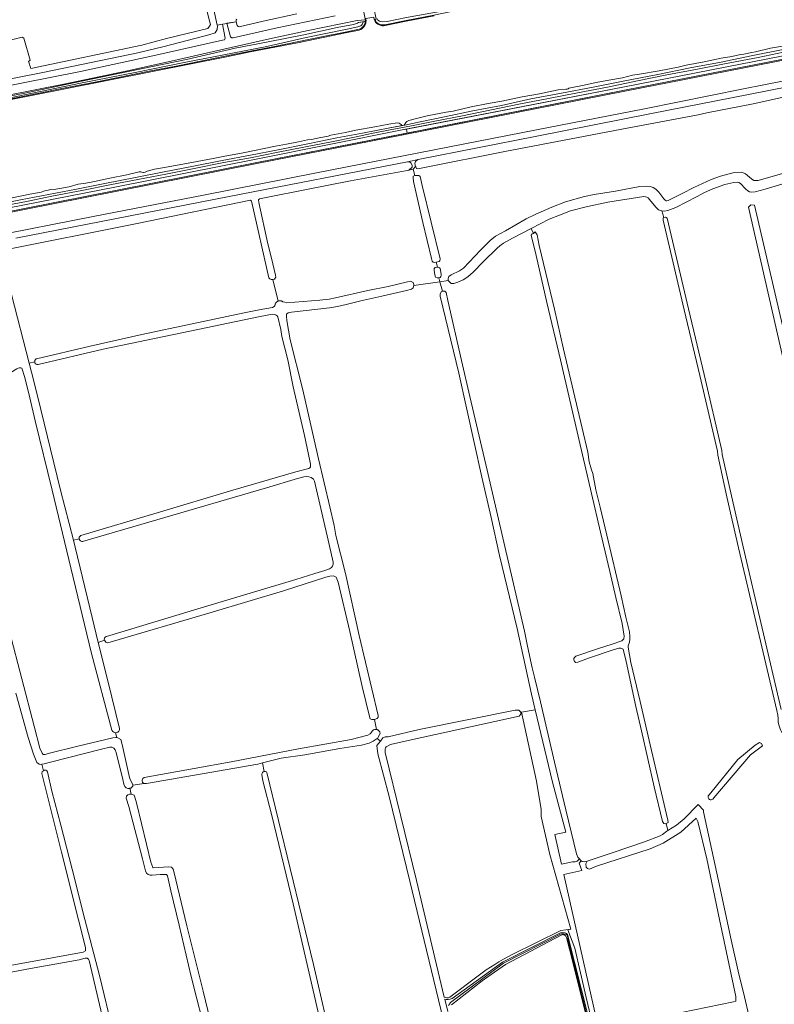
# Model space of a CAD drawing. Header units: metres. Extents: x 209813 to 223847, y 571801 to 587119.
# Tile 524 of 656: x 213346 to 213849, y 583874 to 584530. Entities that reach past the tile are written whole.
import ezdxf

# ---------------------------------------------------------------- set-up
doc = ezdxf.new("R2010")
doc.units = ezdxf.units.M
for name, color, linetype, lineweight in [('B-RO-GK-KADEMUUR-GV', 8, 'Continuous', 0), ('B-RO-GR-GRAS-GV', 8, 'Continuous', 0), ('B-RO-GR-GROENVOORZIENING-GV', 8, 'Continuous', 0), ('B-RO-GW-TALUD_KRUIN-G', 8, 'Continuous', 0), ('B-RO-IE-TERREINAFSCHEIDING_KUNSTMATIG_MUUR-GV', 8, 'Continuous', 0), ('B-RO-KW-KUNSTWERK_DEK-GV', 8, 'Continuous', 0), ('B-RO-OG-WATER_GREPPEL-GV', 8, 'Continuous', 0), ('B-RO-OG-WEG-GV', 8, 'Continuous', 0), ('B-RO-VH-ONVERHARD-GV', 8, 'Continuous', 0), ('B-RO-VH-VERHARDING_HALFVERHARDING-GV', 8, 'Continuous', 0), ('B-RO-VH-VERHARDING_OPEN-GV', 8, 'Continuous', 0)]:
    doc.layers.add(name, color=color, linetype=linetype, lineweight=lineweight)

msp = doc.modelspace()

# ---------------------------------------------------------------- linework, layer by layer
at = {"layer": 'B-RO-GK-KADEMUUR-GV', "flags": 128}
for points in [[(213297.01, 584468.217), (213355.016, 584479.53), (213376.266, 584483.738), (213433.276, 584495.108), (213483.785, 584505.066), (213499.616, 584508.225), (213515.951, 584511.43), (213532.121, 584514.625), (213564.214, 584521.101), (213572.303, 584522.779), (213573.303, 584523.24), (213574, 584523.672), (213574.452, 584524.071), (213575.244, 584524.919), (213575.925, 584525.952), (213576.62, 584527.445), (213576.75, 584528.744), (213576.267, 584528.657), (213576.131, 584527.579), (213575.488, 584526.197), (213574.849, 584525.23), (213573.738, 584524.137), (213573.106, 584523.754), (213572.145, 584523.334), (213562.856, 584521.402), (213548.299, 584518.457), (213532.002, 584515.213), (213515.714, 584511.843), (213499.502, 584508.814), (213483.747, 584505.62), (213466.426, 584502.174), (213451.265, 584499.054), (213433.257, 584495.573), (213396.306, 584488.172), (213376.228, 584484.256), (213355.321, 584480.021), (213333.576, 584475.721)], [(213582.524, 584529.89), (213582.845, 584528.458), (213583.222, 584527.832), (213584.03, 584527.105), (213584.737, 584526.689), (213585.561, 584526.28), (213586.786, 584525.874), (213587.583, 584525.728), (213588.433, 584525.738), (213589.471, 584525.863), (213603.526, 584528.669), (213622.074, 584532.265)], [(213621.989, 584532.758), (213603.448, 584529.163), (213589.224, 584526.327), (213588.397, 584526.224), (213587.629, 584526.228), (213586.911, 584526.359), (213585.752, 584526.743), (213584.975, 584527.129), (213584.317, 584527.516), (213583.61, 584528.151), (213583.329, 584528.641), (213582.963, 584529.969)]]:
    msp.add_lwpolyline(points, dxfattribs=at)
at = {"layer": 'B-RO-GR-GRAS-GV', "flags": 128}
for points in [[(213330.662, 584532.607), (213315.154, 584525.954), (213317.982, 584514.945), (213327.704, 584517.262), (213328.607, 584513.472), (213332.132, 584514.145), (213333.184, 584514.461), (213347.63, 584518.076), (213348.728, 584517.495), (213352.969, 584502.827), (213352.527, 584502.33), (213351.786, 584502.108), (213353.328, 584497.248), (213427.274, 584512.827), (213443.874, 584517.14), (213471.292, 584523.774), (213472.574, 584525.36), (213473.167, 584526.636), (213472.323, 584529.734), (213458.854, 584584.833)], [(213472.94, 584547.928), (213477.6, 584526.153), (213490.264, 584528.42), (213490.167, 584528.801), (213490.181, 584529.572), (213490.766, 584530.058)], [(213487.792, 584507.446), (213510.634, 584511.987), (213536.986, 584517.945), (213564.108, 584523.327), (213571.417, 584524.923), (213573.318, 584525.655), (213574.103, 584526.536), (213574.876, 584528.074), (213574.853, 584528.379), (213571.697, 584527.759), (213571.166, 584527.479), (213568.478, 584526.576), (213557.519, 584524.429), (213535.296, 584519.743), (213511.49, 584515.044), (213489.478, 584510.805), (213457.189, 584503.323), (213426.998, 584496.923), (213387.061, 584488.691), (213349.335, 584480.847), (213314.792, 584474.02), (213307.31, 584471.926), (213297.417, 584469.481), (213297.537, 584468.726)], [(213333.576, 584475.721), (213355.321, 584480.021), (213376.228, 584484.256), (213396.306, 584488.172), (213433.257, 584495.573), (213451.265, 584499.054), (213466.426, 584502.174), (213483.747, 584505.62), (213499.502, 584508.814), (213515.714, 584511.843), (213532.002, 584515.213), (213548.299, 584518.457), (213562.856, 584521.402), (213572.145, 584523.334), (213573.106, 584523.754), (213573.738, 584524.137), (213574.849, 584525.23), (213575.488, 584526.197), (213576.131, 584527.579), (213576.267, 584528.657), (213574.853, 584528.379)], [(213857.019, 584510.286), (213833.358, 584505.563), (213813.418, 584501.443), (213792.839, 584497.557), (213771.223, 584493.319), (213748.193, 584488.701), (213728.223, 584484.817), (213706.996, 584480.765), (213686.651, 584476.994), (213667.114, 584472.611), (213648.039, 584469.009), (213629.008, 584465.018), (213612.781, 584461.77), (213602.734, 584459.519), (213592.628, 584457.582), (213574.505, 584454.106), (213557.43, 584450.922), (213537.999, 584446.963), (213518.208, 584443.032), (213499.839, 584439.509), (213481.015, 584435.853), (213461.693, 584432.057), (213442.301, 584428.403), (213423.187, 584424.563), (213402.679, 584420.605), (213383.8, 584416.868), (213346.432, 584409.782), (213308.007, 584401.949)], [(213487.792, 584507.446), (213455.586, 584501.309), (213423.998, 584494.785), (213386.585, 584487.406), (213349.281, 584479.703), (213311.782, 584471.995)], [(213332.797, 584405.365), (213350.62, 584408.71), (213368.408, 584412.304), (213387.399, 584415.978), (213407.263, 584419.966), (213424.655, 584423.269), (213443.327, 584426.909), (213462.247, 584430.513), (213481.986, 584434.49), (213499.683, 584437.683), (213517.029, 584441.218), (213536.511, 584445.06), (213553.758, 584448.377), (213569.006, 584451.563), (213580.388, 584454.004), (213592.915, 584456.352), (213607.093, 584458.987), (213622.654, 584462.166), (213641.091, 584465.776), (213678.677, 584473.426), (213698.467, 584477.29), (213717.793, 584480.912), (213737.593, 584484.877), (213757.59, 584488.994), (213777.255, 584492.92), (213797.779, 584496.796), (213815.693, 584500.405), (213838.093, 584504.536), (213859.305, 584508.967)], [(213867.904, 584481.102), (213834.805, 584473.72), (213803.848, 584467.767), (213798.133, 584466.338), (213747.254, 584456.813), (213669.228, 584441.97), (213615.65, 584431.175), (213611.284, 584430.381), (213610.49, 584430.699), (213609.891, 584431.703), (213609.839, 584431.893), (213608.22, 584430.087), (213609.314, 584425.94), (213610.376, 584426.024), (213611.963, 584426.024), (213612.81, 584425.178), (213614.08, 584419.251), (213626.145, 584370.356), (213626.039, 584369.086), (213625.51, 584368.663), (213623.602, 584368.291)], [(213626.035, 584355.108), (213631.417, 584355.981), (213631.403, 584357.258), (213632.015, 584358.727), (213633.499, 584359.712), (213639.016, 584362.411), (213640.461, 584363.313), (213641.642, 584364.183), (213645.517, 584368.132), (213653.018, 584376.272), (213659.492, 584382.581), (213662.951, 584385.417), (213669.764, 584389.027), (213683.427, 584397.013), (213690.028, 584400.275), (213700.65, 584404.835), (213709.629, 584408.424), (213722.466, 584412.036), (213728.88, 584413.331), (213743.027, 584415.57), (213759.314, 584418.503), (213763.508, 584418.843), (213766.173, 584418.549), (213768.168, 584417.862), (213769.91, 584416.751), (213771.923, 584414.923), (213775.125, 584410.428), (213776.057, 584409.57), (213776.836, 584409.153), (213777.307, 584409.105), (213778.093, 584409.336), (213787.359, 584413.831), (213795.187, 584418.024), (213806.852, 584423.236), (213812.93, 584425.471), (213822.175, 584427.956), (213827.202, 584428.22), (213829.716, 584427.03), (213833.552, 584423.722), (213835.272, 584422.532), (213838.05, 584422.532), (213893.084, 584438.275)], [(213608.22, 584430.087), (213603.172, 584428.94), (213566.395, 584422.352), (213538.15, 584416.73), (213509.112, 584410.975), (213505.673, 584410.314), (213505.077, 584409.652), (213505.276, 584407.932), (213511.361, 584380.482), (213513.742, 584370.825), (213516.388, 584359.58), (213516.587, 584358.257), (213516.256, 584357.529), (213515.793, 584356.934), (213514.669, 584356.676)], [(213518.279, 584342.293), (213518.595, 584342.393), (213518.918, 584342.461), (213519.247, 584342.496), (213519.578, 584342.498), (213519.907, 584342.466), (213520.231, 584342.402), (213520.547, 584342.306), (213520.852, 584342.178), (213521.143, 584342.02), (213521.416, 584341.834), (213522.584, 584341.444), (213523.846, 584341.165), (213545.933, 584342.824), (213552.169, 584343.514), (213556.534, 584344.324), (213578.043, 584349.259), (213591.628, 584351.997), (213604.381, 584355.182), (213606.41, 584355.453), (213608.111, 584354.647), (213608.553, 584353.388), (213608.527, 584352.673), (213626.064, 584354.997), (213625.363, 584357.705), (213624.14, 584357.661), (213623.148, 584358.125), (213622.553, 584359.712), (213622.156, 584362.887), (213622.222, 584364.078), (213622.817, 584364.541), (213624.48, 584364.921), (213623.602, 584368.291), (213622.42, 584367.914), (213621.56, 584368.113), (213620.899, 584368.84), (213620.304, 584370.626), (213614.615, 584394.637), (213608.397, 584421.889), (213608.083, 584424.454), (213608.294, 584425.407), (213609.314, 584425.94)], [(213877.351, 584427.305), (213842.678, 584416.815), (213835.997, 584415.095), (213833.949, 584414.875), (213832.407, 584415.153), (213831.221, 584415.72), (213829.602, 584416.995), (213826.419, 584420.493), (213825.297, 584421.285), (213824.013, 584421.418), (213821.937, 584421.285), (213815.884, 584419.929), (213807.854, 584417.155), (213802.381, 584414.685), (213796.914, 584411.685), (213783.3, 584404.677), (213777.855, 584402.557), (213775.447, 584402.248), (213773.998, 584402.372), (213775.169, 584397.855), (213776.346, 584398.176), (213777.487, 584397.448), (213791.608, 584337.052), (213802.161, 584293.368), (213813.951, 584242.671), (213814.18, 584240.123), (213820.249, 584212.463), (213828.014, 584178.476), (213853.534, 584070.179)], [(213500.746, 584408.024), (213500.495, 584408.894), (213499.812, 584409.395), (213424.301, 584394.039), (213333.008, 584375.722), (213331.91, 584375.014), (213333.054, 584369.675), (213334.937, 584370.036), (213340.498, 584346.64), (213352.397, 584300.804)], [(213773.998, 584402.372), (213771.691, 584403.065), (213769.845, 584404.849), (213765.727, 584409.968), (213764.728, 584411.038), (213763.902, 584411.534), (213763.122, 584411.771), (213761.914, 584411.92), (213737.885, 584408.066), (213723.441, 584405.107), (213712.953, 584402.348), (213705.621, 584399.537), (213698.898, 584396.795), (213686.846, 584390.705), (213688.423, 584387.39), (213689.48, 584388.407), (213690.832, 584386.494), (213692.247, 584379.253), (213702.413, 584336.834), (213708.278, 584310.215), (213720.707, 584257.546), (213724.673, 584241.65), (213725.582, 584235.267), (213727.038, 584229.933), (213727.987, 584227.358), (213729.984, 584216.607), (213732.721, 584205.016), (213737.33, 584186.369), (213746.903, 584145.968), (213750.016, 584131.615), (213752.277, 584121.974), (213752.622, 584118.825), (213752.622, 584116.977), (213752.359, 584115.036), (213751.521, 584112.522), (213751.399, 584111.605), (213753.316, 584101.472), (213759.467, 584075.479), (213766.063, 584046.531), (213777.868, 583996.339), (213778.213, 583994.796), (213776.789, 583994.149), (213777.972, 583989.582), (213783.566, 583993.176), (213788.87, 583997.332), (213798.123, 584006.864), (213801.733, 584003.119), (213801.586, 584001.886), (213812.853, 583950.989), (213819.646, 583918.797), (213824.775, 583895.774), (213828.891, 583878.7), (213843.391, 583816.569)], [(213356.991, 584303.756), (213357.248, 584303.887), (213392.904, 584312.176), (213427.439, 584320.068), (213461.016, 584327.083), (213495.462, 584334.508), (213505.454, 584336.336), (213514.474, 584338.082), (213515.554, 584338.582), (213515.962, 584339.104), (213516.296, 584340.21), (213516.412, 584340.519), (213516.559, 584340.816), (213516.734, 584341.096), (213516.937, 584341.357), (213517.165, 584341.597), (213517.416, 584341.812), (213517.687, 584342.001), (213517.976, 584342.162), (213518.279, 584342.293), (213514.669, 584356.676), (213513.507, 584356.698), (213512.675, 584357.119), (213512.107, 584357.747), (213500.746, 584408.024)], [(213901.512, 584099.509), (213831.694, 584404.842), (213833.18, 584406.327), (213835.61, 584406.057), (213906.778, 584100.859)], [(213903.232, 583855.871), (213889.058, 583917.307), (213883.676, 583942.628), (213874.17, 583985.708), (213859.123, 584048.831), (213858.46, 584050.803), (213857.597, 584052.099), (213856.011, 584053.582), (213853.712, 584055.341), (213853.045, 584056.654), (213852.151, 584059.163), (213851.529, 584061.716), (213851.451, 584064.313), (213851.209, 584066.469), (213850.602, 584069.544), (213825.091, 584177.798), (213817.321, 584211.808), (213811.208, 584239.666), (213810.982, 584242.195), (213799.242, 584292.676), (213788.689, 584336.359), (213774.726, 584396.078), (213774.812, 584397.757), (213775.169, 584397.855)], [(213686.846, 584390.705), (213674.48, 584384.117), (213668.392, 584380.822), (213665.894, 584379.139), (213664.071, 584377.626), (213654.734, 584368.435), (213648.177, 584361.612), (213644.527, 584358.517), (213641.46, 584356.485), (213638.027, 584354.796), (213635.337, 584353.942), (213633.527, 584354.002), (213631.417, 584355.981)], [(213776.789, 583994.149), (213776.368, 583993.958), (213775.223, 583994.176), (213774.436, 583995.509), (213768.772, 584018.562), (213760.436, 584055.905), (213756.625, 584072.089), (213750.07, 584102.027), (213748.033, 584110.259), (213746.516, 584111.058), (213745.333, 584111.058), (213741.42, 584109.875), (213725.13, 584104.415), (213717.849, 584101.684), (213716.666, 584101.502), (213715.756, 584102.139), (213715.301, 584103.14), (213715.301, 584104.05), (213715.665, 584104.87), (213716.666, 584105.689), (213731.773, 584110.876), (213740.783, 584113.697), (213747.185, 584115.975), (213748.518, 584117.246), (213748.882, 584118.975), (213747.517, 584127.439), (213743.24, 584144.73), (213739.145, 584162.112), (213732.956, 584188.231), (213727.132, 584214.077), (213718.85, 584249.387), (213706.382, 584303.172), (213697.373, 584341.395), (213690.092, 584372.61), (213686.816, 584386.079), (213687.453, 584387.08), (213688.423, 584387.39)], [(213626.084, 584363.954), (213626.913, 584360.282)], [(213608.527, 584352.673), (213608.252, 584351.047), (213607.088, 584350.094), (213603.807, 584349.354), (213587.297, 584345.544), (213573.327, 584342.474), (213563.484, 584339.934), (213557.663, 584338.559), (213552.372, 584337.818), (213527.183, 584334.854), (213524.855, 584334.537), (213523.691, 584333.584), (213523.691, 584331.891), (213523.902, 584329.245), (213526.231, 584316.439), (213534.486, 584283.948), (213545.069, 584237.064), (213552.689, 584205.208), (213555.462, 584192.817), (213556.633, 584186.043), (213563.061, 584160.652), (213572.268, 584119.483), (213584.968, 584066.249), (213584.968, 584064.979), (213584.122, 584064.132), (213582.337, 584063.507), (213583.812, 584056.87), (213584.1, 584056.797), (213584.379, 584056.697), (213584.647, 584056.568), (213584.901, 584056.413), (213585.137, 584056.233), (213585.355, 584056.03), (213585.55, 584055.807), (213585.722, 584055.564), (213585.869, 584055.306), (213585.989, 584055.034), (213586.08, 584054.751), (213586.171, 584054.332), (213584.619, 584051.033), (213584.172, 584050.735)], [(213680.411, 584068.359), (213689.555, 584069.867), (213687.067, 584080.291), (213677.433, 584124.093), (213665.808, 584172.786), (213660.275, 584198.02), (213653.927, 584224.912), (213638.589, 584294.197), (213626.204, 584345.595), (213626.086, 584347.186), (213627.122, 584348.689), (213627.675, 584348.776), (213626.064, 584354.997)], [(213627.675, 584348.776), (213629.3, 584348.766), (213630.119, 584348.038), (213631.393, 584342.76), (213640.403, 584302.717), (213646.045, 584278.6), (213657.603, 584229.548), (213669.252, 584178.767), (213682.357, 584122.252), (213684.492, 584112.405), (213687.601, 584097.853), (213689.122, 584091.701), (213693.025, 584075.231), (213702.483, 584035.014), (213709.958, 584003.33), (213717.036, 583974.027), (213717.896, 583971.778), (213719.039, 583970.572), (213719.615, 583969.728), (213720.034, 583969.419)], [(213386.413, 584185.937), (213386.71, 584186.155), (213437.5, 584201.263), (213488.11, 584216.257), (213529.917, 584228.411), (213538.689, 584230.747), (213539.251, 584231.162), (213539.7, 584231.895), (213539.756, 584233.595), (213539.298, 584235.888), (213535.711, 584252.619), (213528.312, 584285.162), (213524.563, 584303.207), (213520.75, 584318.673), (213520.026, 584323.409), (213517.989, 584331.856), (213517.648, 584332.387), (213516.819, 584332.964), (213515.928, 584333.3), (213514.428, 584333.442), (213506.314, 584331.891), (213453.989, 584321.177), (213401.513, 584310.115), (213358.319, 584299.959), (213358.094, 584299.938)], [(213347.467, 584297.515), (213346.674, 584297.85), (213345.817, 584297.828), (213345.05, 584297.637), (213344.08, 584297.019), (213305.124, 584273.386), (213303.601, 584272.252), (213302.268, 584269.715), (213302.331, 584267.778), (213303.342, 584262.509), (213316.1, 584212.11), (213327.779, 584166.922), (213339.084, 584122.129), (213355.572, 584059.098), (213359.385, 584044.428), (213360.929, 584041.038), (213361.669, 584040.2), (213362.921, 584040.182), (213365.002, 584040.794), (213384.663, 584045.744), (213408.025, 584051.265), (213410.121, 584051.492), (213410.675, 584051.418), (213409.849, 584054.678)], [(213407.471, 584056.399), (213393.866, 584107.559), (213380.154, 584164.469), (213367.72, 584216.259), (213356.2, 584262.413), (213352.789, 584277.878), (213349.416, 584291.31), (213347.467, 584297.515)], [(213355.968, 584301.852), (213352.397, 584300.804), (213353.938, 584294.868), (213357.841, 584279.146), (213373.254, 584216.346), (213381.849, 584182.879)], [(213554.899, 584167.059), (213554.806, 584168.35), (213552.298, 584179.992), (213542.408, 584222.333), (213541.71, 584223.574), (213540.129, 584224.682), (213538.767, 584225.255), (213536.92, 584225.352), (213535.402, 584225.15), (213531.083, 584224.032), (213510.464, 584217.827), (213437.277, 584196.557), (213387.876, 584182.028), (213387.488, 584182.063)], [(213385.633, 584183.887), (213381.849, 584182.879), (213383.038, 584178.252), (213394.284, 584131.384), (213398.321, 584114.885), (213402.411, 584116.274)], [(213403.553, 584118.758), (213403.749, 584118.84), (213466.903, 584137.943), (213530.058, 584156.769), (213542.656, 584160.707), (213549.418, 584162.651), (213552.537, 584163.832), (213553.792, 584164.747), (213554.467, 584165.73), (213554.899, 584167.059)], [(213566.024, 584122.129), (213558.192, 584155.043), (213556.817, 584158.218), (213555.017, 584159.277), (213552.689, 584159.065), (213549.937, 584158.324), (213521.786, 584149.222), (213474.266, 584135.041), (213404.734, 584114.615), (213403.358, 584114.932), (213402.411, 584116.274)], [(213582.337, 584063.507), (213580.735, 584063.391), (213579.571, 584063.92), (213579.148, 584065.402), (213574.279, 584085.511), (213566.024, 584122.129)], [(213398.321, 584114.885), (213404.823, 584088.314), (213412.495, 584057.458)], [(213314.358, 583895.175), (213346.929, 583900.99), (213388.336, 583908.53), (213389.923, 583909.456), (213389.791, 583911.573), (213385.161, 583930.094), (213373.784, 583975.205), (213360.819, 584027.593), (213360.951, 584028.916), (213361.866, 584029.351), (213360.677, 584033.67), (213360.305, 584033.614), (213359.019, 584033.703), (213357.398, 584034.837), (213355.131, 584040.425), (213351.691, 584051.538), (213343.489, 584081.039)], [(213586.339, 584048.981), (213588.046, 584051.234), (213589.475, 584052.027), (213591.539, 584052.027), (213612.176, 584056.79), (213676.153, 584069.649), (213678.693, 584069.649), (213679.887, 584068.272)], [(213674.218, 583906.837), (213706.618, 583922.868), (213713.279, 583923.712), (213699.169, 583973.568), (213693.444, 583998.864), (213693.472, 584003.492), (213690.398, 584022.401), (213680.411, 584068.359), (213679.887, 584068.272), (213679.887, 584067.067), (213678.772, 584065.64), (213606.858, 584049.92), (213593.095, 584046.937), (213590.286, 584045.25), (213589.72, 584044.531), (213589.553, 584043.639), (213589.555, 584041.597), (213610.45, 583956.206), (213628.864, 583878.559)], [(213428.979, 584020.908), (213427.783, 584021.539), (213427.598, 584023.043), (213428.139, 584024.145), (213429.021, 584024.824), (213462.244, 584030.878), (213486.89, 584035.199), (213531.808, 584044.008), (213566.812, 584050.232), (213578.076, 584053.022), (213579.574, 584053.935), (213580.599, 584055.263), (213580.741, 584055.524), (213580.909, 584055.769), (213581.101, 584055.996), (213581.315, 584056.202), (213581.549, 584056.386), (213581.8, 584056.545), (213582.066, 584056.678), (213582.343, 584056.783), (213582.631, 584056.86), (213582.924, 584056.907), (213583.221, 584056.925), (213583.517, 584056.912), (213583.812, 584056.87)], [(213410.675, 584051.418), (213411.396, 584051.321), (213413.293, 584050.253), (213414.229, 584046.829), (213419.075, 584024.891), (213419.593, 584023.411), (213421.343, 584020.261), (213421.34, 584019.716)], [(213630.064, 583856.605), (213606, 583955.754), (213592.166, 584012.079), (213584.613, 584040.685), (213583.973, 584046.14), (213586.339, 584048.981), (213584.172, 584050.735), (213581.587, 584049.011), (213578.845, 584047.81), (213573.865, 584046.422), (213559.341, 584044.174), (213536.005, 584039.978), (213520.166, 584037.709), (213507.74, 584034.545)], [(213805.168, 584013.159), (213806.638, 584014.669), (213824.547, 584036.776), (213836.006, 584046.499), (213838.906, 584048.249), (213840.351, 584047.513), (213840.932, 584045.939), (213832.887, 584039.862), (213808.46, 584011.234)], [(213419.34, 584017.68), (213419.118, 584017.627), (213418.043, 584017.582), (213416.925, 584017.923), (213415.984, 584018.807), (213415.434, 584020.329), (213414.671, 584023.606), (213410.187, 584041.525), (213409.657, 584043.293), (213408.632, 584044.308), (213407.47, 584044.954), (213406.025, 584044.969), (213400.4, 584043.671), (213366.574, 584035), (213362.267, 584033.908), (213360.677, 584033.67)], [(213364.547, 584028.66), (213367.423, 584015.813), (213373.416, 583992.99), (213382.648, 583956.969), (213388.05, 583935.427), (213399.064, 583892.981), (213408.279, 583855.163), (213415.645, 583827.965), (213418.333, 583820.878), (213420.225, 583817.127), (213421.591, 583811.729), (213424.259, 583803.77), (213431.471, 583797.1), (213434.891, 583787.754), (213439.757, 583770.5), (213440.096, 583770.498), (213445.295, 583771.115), (213460.71, 583773.722), (213466.707, 583773.954), (213471.064, 583774.843), (213473.186, 583775.464), (213478.648, 583777.504), (213479.435, 583775.544)], [(213507.74, 584034.545), (213504.574, 584033.739), (213430.524, 584020.753), (213429.243, 584020.769), (213428.979, 584020.908), (213421.34, 584019.716), (213421.337, 584019.099), (213420.775, 584018.451), (213419.938, 584017.823), (213419.34, 584017.68)], [(213507.74, 584034.545), (213508.947, 584028.918)], [(213563.885, 583787.514), (213555.854, 583821.063), (213541.652, 583882.936), (213528.195, 583940.602), (213514.07, 583999.422), (213508.097, 584022.62), (213507.429, 584026.936)], [(213510.758, 584028.107), (213541.698, 583900.245), (213567.909, 583786.628)], [(213419.34, 584017.68), (213420.205, 584013.752), (213420.479, 584013.754), (213422.154, 584012.975), (213422.796, 584011.672), (213423.903, 584007.866), (213430.441, 583980.52), (213433.477, 583968.349), (213434.68, 583964.837), (213434.823, 583964.717), (213435.019, 583964.677), (213445.128, 583965.365), (213447.114, 583965.107), (213448.229, 583963.753), (213448.741, 583962.305), (213457.315, 583925.93), (213468.255, 583882.392), (213483.521, 583818.973)], [(213467.401, 583864.553), (213463.936, 583877.463), (213460.104, 583893.062), (213452.147, 583926.398), (213446.802, 583949.396), (213444.364, 583959.366), (213443.726, 583960.11), (213443.414, 583960.273), (213439.655, 583960.313), (213434.257, 583959.756), (213432.98, 583959.769), (213431.553, 583960.127), (213430.589, 583961.109), (213429.914, 583962.621), (213427.884, 583970.552), (213418.63, 584005.599), (213417.015, 584011.185), (213417.176, 584012.51), (213418.076, 584013.374), (213419.043, 584013.745), (213420.205, 584013.752)], [(213760.973, 583863.017), (213821.677, 583875.4), (213823.116, 583875.805), (213823.204, 583875.956), (213823.286, 583878.903), (213812.303, 583930.248), (213803.957, 583970.603), (213797.932, 583995.471), (213796.833, 583997.674), (213786.499, 583988.412), (213774.854, 583981.102), (213766.131, 583977.364), (213730.424, 583965.662), (213725.696, 583963.822), (213724.379, 583964.173), (213723.458, 583965.133), (213723.298, 583967.415), (213724.147, 583969.192), (213722.393, 583968.603), (213720.872, 583968.802), (213720.034, 583969.419), (213718.75, 583967.677), (213720.647, 583962.803), (213708.503, 583960.207), (213732.316, 583854.77)], [(213724.147, 583969.192), (213740.716, 583974.755), (213762.279, 583981.965), (213772.797, 583986), (213774.45, 583986.86), (213777.244, 583989.114), (213777.972, 583989.582)], [(213706.86, 583919.863), (213694.549, 583913.421), (213669.63, 583900.216), (213657.849, 583891.939), (213654.243, 583889.362), (213633.649, 583873.282)], [(213744.867, 583775.098), (213737.139, 583809.95), (213723.354, 583867.05), (213712.34, 583910.507), (213710.308, 583918.202)], [(213403.326, 583855.723), (213392.217, 583902.936), (213391.908, 583903.907), (213391.035, 583904.542), (213389.603, 583904.406), (213385.637, 583903.43), (213353.173, 583897.557), (213316.66, 583890.651), (213315.073, 583890.572), (213313.964, 583891.01), (213313.368, 583892.973)], [(213632.598, 583878.43), (213651.496, 583892.68)]]:
    msp.add_lwpolyline(points, dxfattribs=at)
msp.add_lwpolyline([(213640.038, 584537.244), (213638.696, 584537.544), (213628.656, 584535.705), (213616.207, 584533.509), (213603.797, 584531.18), (213590.898, 584528.447), (213587.617, 584528.209), (213585.684, 584528.778), (213584.742, 584529.492), (213584.277, 584530.234), (213582.963, 584529.969), (213583.329, 584528.641), (213583.61, 584528.151), (213584.317, 584527.516), (213584.975, 584527.129), (213585.752, 584526.743), (213586.911, 584526.359), (213587.629, 584526.228), (213588.397, 584526.224), (213589.224, 584526.327), (213603.448, 584529.163), (213621.989, 584532.758), (213640.168, 584536.475)], close=True, dxfattribs=at)
at = {"layer": 'B-RO-GR-GRAS-GV'}
for points in [[(213624.48, 584364.921, -0.2379795), (213626.084, 584363.954)], [(213626.913, 584360.282, -0.4194501), (213625.363, 584357.705)], [(213402.411, 584116.274, -0.3627136), (213403.553, 584118.758)], [(213361.866, 584029.351, -0.5600582), (213364.547, 584028.66)], [(213808.46, 584011.234, -1.1785429), (213805.168, 584013.159)], [(213710.308, 583918.202, 0.5130309), (213706.86, 583919.863)], [(213651.496, 583892.68, -0.0499837), (213674.218, 583906.837)], [(213628.864, 583878.559, 0.2622242), (213632.598, 583878.43)]]:
    msp.add_lwpolyline(points, format="xyb", dxfattribs=at)
for centre, radius, start, end in [((213358.01, 584301.982), 2.046, 119.87033, 275.019742), ((213387.801, 584184.235), 2.196, 129.210492, 263.560586), ((213409.911, 584057.267), 2.59, 199.580505, 6.692989), ((213509.232, 584027.128), 1.813, 32.692297, 183.346494)]:
    msp.add_arc(centre, radius, start, end, dxfattribs=at)
at = {"layer": 'B-RO-GR-GROENVOORZIENING-GV', "flags": 128}
msp.add_lwpolyline([(213314.792, 584474.02), (213349.335, 584480.847), (213387.061, 584488.691), (213426.998, 584496.923), (213457.189, 584503.323), (213489.478, 584510.805), (213511.49, 584515.044), (213535.296, 584519.743), (213557.519, 584524.429), (213568.478, 584526.576), (213571.166, 584527.479), (213571.697, 584527.759), (213576.904, 584528.819), (213576.368, 584528.716), (213576.215, 584529.65), (213570.849, 584529.263), (213538.275, 584522.596), (213512.374, 584517.006), (213475.177, 584508.621), (213446.933, 584502.154), (213417.772, 584495.735), (213389.082, 584489.636), (213374.175, 584486.565), (213359.511, 584483.631), (213331.507, 584478.157)], dxfattribs=at)
at = {"layer": 'B-RO-GW-TALUD_KRUIN-G', "flags": 128}
for points in [[(213571.697, 584527.759), (213571.166, 584527.479), (213568.478, 584526.576), (213557.519, 584524.429), (213535.296, 584519.743), (213511.49, 584515.044), (213489.478, 584510.805), (213457.189, 584503.323), (213426.998, 584496.923), (213387.061, 584488.691), (213349.335, 584480.847), (213314.792, 584474.02), (213307.31, 584471.926), (213297.417, 584469.481)], [(213332.797, 584405.365), (213350.62, 584408.71), (213368.408, 584412.304), (213387.399, 584415.978), (213407.263, 584419.966), (213424.655, 584423.269), (213443.327, 584426.909), (213462.247, 584430.513), (213481.986, 584434.49), (213499.683, 584437.683), (213517.029, 584441.218), (213536.511, 584445.06), (213553.758, 584448.377), (213569.006, 584451.563), (213580.388, 584454.004), (213592.915, 584456.352), (213607.093, 584458.987), (213622.654, 584462.166), (213641.091, 584465.776), (213678.677, 584473.426), (213698.467, 584477.29), (213717.793, 584480.912), (213737.593, 584484.877), (213757.59, 584488.994), (213777.255, 584492.92), (213797.779, 584496.796), (213815.693, 584500.405), (213838.093, 584504.536), (213859.305, 584508.967)]]:
    msp.add_lwpolyline(points, dxfattribs=at)
at = {"layer": 'B-RO-IE-TERREINAFSCHEIDING_KUNSTMATIG_MUUR-GV', "flags": 128}
msp.add_lwpolyline([(213602.734, 584459.519), (213599.627, 584459.034)], dxfattribs=at)
at = {"layer": 'B-RO-KW-KUNSTWERK_DEK-GV', "flags": 128}
msp.add_lwpolyline([(213582.963, 584529.969), (213583.558, 584530.089), (213582.036, 584537.662), (213581.67, 584539.387), (213574.597, 584538.04), (213576.096, 584530.375), (213576.368, 584528.716), (213576.904, 584528.819), (213576.618, 584530.439), (213581.885, 584531.485), (213582.245, 584529.84)], close=True, dxfattribs=at)
at = {"layer": 'B-RO-OG-WATER_GREPPEL-GV', "flags": 128}
for points in [[(213734.325, 583828.044), (213711.114, 583920.267), (213710.307, 583920.872), (213709.406, 583921.275), (213707.853, 583921.512), (213706.453, 583921.408), (213667.752, 583901.769), (213634.218, 583877.615), (213632.775, 583877.06), (213631.555, 583876.857), (213630.261, 583876.913), (213629.199, 583877.147), (213631.211, 583868.845)], [(213631.735, 583872.854), (213632.302, 583873.914), (213633.14, 583874.944), (213668.35, 583901.196), (213706.746, 583920.755), (213708.641, 583920.71), (213709.663, 583920.455), (213710.487, 583919.944), (213710.941, 583919.178), (213711.8, 583915.318), (213733.829, 583826.153)]]:
    msp.add_lwpolyline(points, dxfattribs=at)
at = {"layer": 'B-RO-OG-WEG-GV', "flags": 128}
for points in [[(213117.551, 584360.982), (213410.498, 584418.476), (213503.465, 584436.772), (213600.883, 584456.257), (213748.959, 584485.075), (214007.108, 584535.478)], [(213530.693, 584533.738), (213508.187, 584528.685), (213492.312, 584525.036), (213491.587, 584525.3), (213490.937, 584525.8), (213490.264, 584528.42), (213484.102, 584527.374), (213486.356, 584518.247), (213487.388, 584517.574), (213488.125, 584517.76), (213517.464, 584524.256), (213556.154, 584532.4)], [(214007.066, 584533.237), (213749.1, 584482.7), (213601.496, 584453.662), (213503.958, 584434.571), (213410.881, 584416.214), (213368.179, 584407.828), (213118.15, 584358.481)], [(213312.915, 584396.207), (213368.314, 584407.141), (213411.016, 584415.527), (213504.093, 584433.884), (213601.631, 584452.975), (213749.235, 584482.013), (214007.203, 584532.55)], [(213859.305, 584508.967), (213838.093, 584504.536), (213815.693, 584500.405), (213797.779, 584496.796), (213777.255, 584492.92), (213757.59, 584488.994), (213737.593, 584484.877), (213717.793, 584480.912), (213698.467, 584477.29), (213678.677, 584473.426), (213641.091, 584465.776), (213622.654, 584462.166), (213607.093, 584458.987), (213592.915, 584456.352), (213580.388, 584454.004), (213569.006, 584451.563), (213553.758, 584448.377), (213536.511, 584445.06), (213517.029, 584441.218), (213499.683, 584437.683), (213481.986, 584434.49), (213462.247, 584430.513), (213443.327, 584426.909), (213424.655, 584423.269), (213407.263, 584419.966), (213387.399, 584415.978), (213368.408, 584412.304), (213350.62, 584408.71), (213332.797, 584405.365)]]:
    msp.add_lwpolyline(points, dxfattribs=at)
msp.add_lwpolyline([(213328.031, 584489.66), (213303.99, 584483.767), (213304.166, 584482.6), (213305.187, 584481.613), (213307.089, 584480.397), (213309.832, 584480.059), (213386.478, 584495.208), (213434.72, 584505.661), (213481.148, 584515.999), (213482.454, 584516.329), (213482.982, 584517.417), (213481.195, 584526.821), (213477.6, 584526.153), (213477.692, 584525.722), (213477.514, 584523.228), (213476.163, 584521.065), (213472.114, 584519.625), (213442.335, 584511.894), (213424.75, 584507.685), (213361.409, 584494.656), (213329.618, 584488.402), (213328.158, 584489.137)], close=True, dxfattribs=at)
at = {"layer": 'B-RO-VH-ONVERHARD-GV', "flags": 128}
for points in [[(213909.625, 584499.655), (213828.221, 584483.702), (213762.32, 584470.439), (213690.468, 584456.45), (213543.867, 584427.773), (213468.455, 584412.909), (213396.057, 584398.909), (213323.641, 584384.584)], [(213612.594, 584436.919), (213689.424, 584451.907), (213767.049, 584467.228), (213843.041, 584482.028), (213919.361, 584497.14)], [(213343.383, 584384.125), (213485.623, 584411.933), (213604.518, 584435.053)]]:
    msp.add_lwpolyline(points, dxfattribs=at)
msp.add_lwpolyline([(213604.518, 584435.053), (213605.692, 584435.102), (213606.6, 584434.465), (213607.442, 584432.795), (213607.469, 584431.59), (213605.394, 584429.435), (213608.196, 584430.059), (213609.839, 584431.893), (213609.303, 584433.855), (213609.71, 584435.172), (213611.348, 584436.515), (213612.594, 584436.919)], close=True, dxfattribs=at)
at = {"layer": 'B-RO-VH-VERHARDING_HALFVERHARDING-GV', "flags": 128}
for points in [[(214508.126, 584634.886), (214440.678, 584621.221), (214376.731, 584608.797), (214316.212, 584596.712), (214248.7, 584583.156), (214190.09, 584571.652), (214130.326, 584559.854), (214007.108, 584535.478), (213748.959, 584485.075), (213603.671, 584456.8)], [(213604.179, 584454.19), (213749.1, 584482.7), (214007.066, 584533.237)], [(213118.15, 584358.481), (213368.179, 584407.828), (213410.881, 584416.214), (213503.958, 584434.571), (213604.179, 584454.19), (213603.671, 584456.8), (213600.883, 584456.257), (213503.465, 584436.772), (213410.498, 584418.476), (213117.551, 584360.982)]]:
    msp.add_lwpolyline(points, dxfattribs=at)
at = {"layer": 'B-RO-VH-VERHARDING_OPEN-GV', "flags": 128}
for points in [[(213855.713, 584512.342), (213846.21, 584510.732), (213836.298, 584508.364), (213833.906, 584507.913), (213828.623, 584506.816), (213826.288, 584506.587), (213820.512, 584505.327), (213813.445, 584504.006), (213802.062, 584501.559), (213790.019, 584499.384), (213784.819, 584498.147), (213772.195, 584495.749), (213759.049, 584493.422), (213754.421, 584492.676), (213747.626, 584491.039), (213738.54, 584489.393), (213730.251, 584487.8), (213720.938, 584485.857), (213713.146, 584484.329), (213712.03, 584484.019), (213711.451, 584483.641), (213710.736, 584483.378), (213709.853, 584483.481), (213704.871, 584482.964), (213692.343, 584480.358), (213680.717, 584478.374), (213667.199, 584475.468), (213658.236, 584473.846), (213646.93, 584471.668), (213634.738, 584468.785), (213630.141, 584468.172), (213617.414, 584465.726), (213609.515, 584463.64), (213605.316, 584462.493), (213604.014, 584461.894), (213603.215, 584461.177), (213602.266, 584459.532), (213602.734, 584459.519), (213612.781, 584461.77), (213629.008, 584465.018), (213648.039, 584469.009), (213667.114, 584472.611), (213686.651, 584476.994), (213706.996, 584480.765), (213728.223, 584484.817), (213748.193, 584488.701), (213771.223, 584493.319), (213792.839, 584497.557), (213813.418, 584501.443), (213833.358, 584505.563), (213857.019, 584510.286)], [(213308.007, 584401.949), (213346.432, 584409.782), (213383.8, 584416.868), (213402.679, 584420.605), (213423.187, 584424.563), (213442.301, 584428.403), (213461.693, 584432.057), (213481.015, 584435.853), (213499.839, 584439.509), (213518.208, 584443.032), (213537.999, 584446.963), (213557.43, 584450.922), (213574.505, 584454.106), (213592.628, 584457.582), (213599.646, 584458.936), (213600.583, 584459.214), (213600.215, 584459.832), (213599.618, 584460.37), (213598.812, 584460.812), (213597.568, 584460.959), (213592.046, 584460.072), (213582.661, 584458.285), (213569.937, 584456.04), (213563.037, 584454.515), (213555.828, 584453.339), (213553.407, 584452.75), (213551.479, 584452.103), (213545.629, 584451.01), (213540.484, 584449.999), (213537.854, 584449.61), (213531.853, 584448.346), (213523.813, 584446.852), (213516.524, 584445.505), (213494.866, 584441.122), (213481.517, 584438.599), (213474.893, 584437.326), (213467.806, 584435.891), (213454.595, 584433.452), (213441.224, 584430.966), (213435.897, 584430.09), (213430.971, 584428.91), (213429.482, 584428.192), (213428.499, 584427.857), (213427.954, 584427.892), (213426.695, 584428.31), (213425.593, 584428.363), (213417.263, 584426.33), (213406.047, 584424.197), (213395.853, 584421.911), (213389.964, 584420.797), (213385.026, 584420.252), (213378.911, 584418.413), (213372.747, 584417.329), (213370.088, 584416.722), (213366.736, 584416.545), (213364.932, 584416.205), (213362.789, 584415.642), (213360.28, 584414.781), (213352.65, 584413.438), (213341.016, 584411.053)], [(213720.034, 583969.419), (213719.615, 583969.728), (213719.039, 583970.572), (213717.507, 583969.098), (213716.185, 583968.589), (213714.378, 583968.725), (213707.142, 583967.071), (213702.639, 583986.776), (213709.875, 583988.43), (213701.055, 584021.685), (213689.555, 584069.867), (213680.411, 584068.359), (213690.398, 584022.401), (213693.472, 584003.492), (213693.444, 583998.864), (213699.169, 583973.568), (213713.279, 583923.712), (213711.2, 583923.391), (213715.825, 583911.102), (213723.477, 583878.324), (213736.072, 583825.044), (213747.488, 583775.516)], [(213751.237, 583762.268), (213770.86, 583684.065), (213773.893, 583684.412), (213733.312, 583851.795), (213732.316, 583854.77), (213708.503, 583960.207), (213720.647, 583962.803), (213718.75, 583967.677), (213720.034, 583969.419)]]:
    msp.add_lwpolyline(points, dxfattribs=at)

doc.saveas('drawing.dxf')
